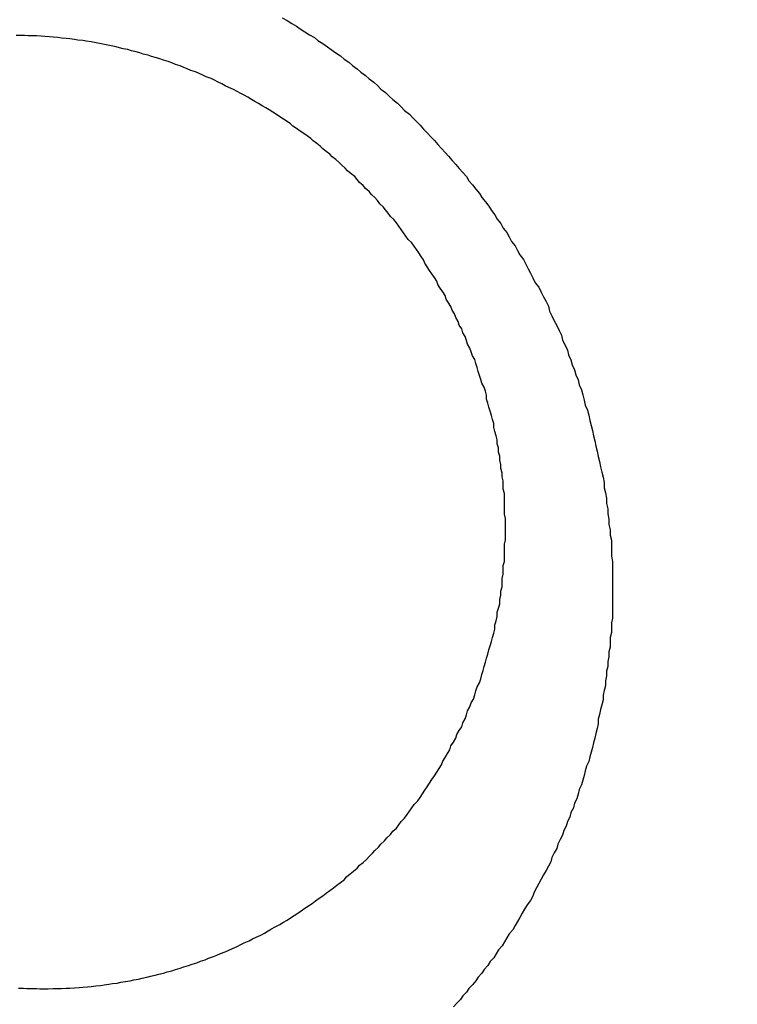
# Model space of a CAD drawing. Header units: millimetres. Extents: x -604189 to 881711, y -381903 to -7297.
# Tile 736 of 1056: x -572217.97 to -572211.93, y -161859.7 to -161851.42. Entities that reach past the tile are written whole.
import ezdxf

# ---------------------------------------------------------------- set-up
doc = ezdxf.new("R2010")
doc.units = ezdxf.units.MM
doc.header["$LTSCALE"] = 100
doc.linetypes.add('0.5_0.5', pattern=[1, 0.5, -0.5])
doc.linetypes.add('ACAD_ISO04W100', pattern=[30.5, 24, -3, 0.5, -3])
doc.layers.get('Defpoints').update_dxf_attribs({"color": 30})
doc.layers.add('OPIS', color=7, linetype='Continuous')
doc.layers.add('strop osie', color=80, linetype='ACAD_ISO04W100', lineweight=5)
doc.styles.get("Standard").update_dxf_attribs({"font": 'romans.shx', "width": 0.5})
doc.dimstyles.new('1 50', dxfattribs={"dimtxt": 150, "dimasz": 80, "dimexe": 1, "dimexo": 1, "dimgap": 20, "dimtad": 1, "dimdec": 0, "dimlfac": 0.1, "dimtxsty": 'Standard', "dimblk": 'ARCHTICK', "dimcen": 200, "dimclrd": 2, "dimadec": 1, "dimazin": 0, "dimtfac": 1, "dimtdec": 0, "dimtmove": 0, "dimatfit": 3, "dimldrblk": 'ARCHTICK', "dimfxl": 120, "dimfxlon": 1, "dimtfill": 1, "dimarcsym": 0})

# ---------------------------------------------------------------- blocks, each defined once
blk = doc.blocks.new('_ArchTick')
at = {"layer": 'strop osie', "color": 0, "const_width": 0.15}
blk.add_lwpolyline([(-0.5, -0.5), (0.5, 0.5)], dxfattribs=at)
blk = doc.blocks.new('*D3294')
at = {"layer": 'Defpoints', "color": 0, "linetype": 'ByBlock', "lineweight": 5, "transparency": 16777216}
for p in [(-595783.1257, -159420.3032), (-593748.9238, -159420.3032), (-552118.9353, -179940.3025)]:
    blk.add_point(p, dxfattribs=at)
at = {"layer": 'OPIS', "color": 0, "linetype": 'Continuous', "lineweight": -2, "transparency": 16777216}
for p, q in [((-595723.1257, -159420.3032), (-595784.1257, -159420.3032)), ((-595723.1257, -179940.3025), (-595784.1257, -179940.3025))]:
    blk.add_line(p, q, dxfattribs=at)
at = {"layer": 'OPIS', "color": 2, "lineweight": -2, "transparency": 16777216}
blk.add_line((-595783.1257, -179940.3025), (-595783.1257, -159420.3032), dxfattribs=at)
at = {"layer": 'OPIS', "color": 2, "linetype": 'ByBlock', "lineweight": -2, "transparency": 16777216, "xscale": 80, "yscale": 80, "zscale": 80}
for p, rotation in [((-595783.1257, -159420.3032), 90), ((-595783.1257, -179940.3025), 270)]:
    blk.add_blockref('_ArchTick', p, dxfattribs=dict(at, rotation=rotation))
at = {"layer": 'OPIS', "color": 0, "linetype": 'ByBlock', "lineweight": 13, "transparency": 16777216, "insert": (-595878.1257, -169680.3029), "char_height": 150, "attachment_point": 5, "rotation": 90, "bg_fill": 3, "box_fill_scale": 1.1, "bg_fill_color": 256, "bg_fill_true_color": 13158600, "bg_fill_transparency": 0}
blk.add_mtext('2052', dxfattribs=at)

msp = doc.modelspace()

# ---------------------------------------------------------------- hatches: boundary and pattern name
at = {"layer": 'OPIS', "linetype": 'ByBlock', "lineweight": 9}
h = msp.add_hatch(dxfattribs=at)
h.set_pattern_fill('ANSI37', color=0, scale=120, angle=45)
h.set_pattern_definition([(90, (-306927.96, 32475.8), (-381, 0), []), (180, (-306927.96, 32475.8), (-6e-14, -381), [])])
h.paths.add_polyline_path([(-564958.9143, -172987.7849), (-564958.9143, -172265.2915), (-565588.9143, -172265.2914), (-565588.9143, -172265.2915), (-565628.9143, -172265.2915), (-565628.9143, -172420.3002), (-565928.9143, -172420.3002), (-565928.9143, -172265.2933), (-565968.9143, -172265.2933), (-566598.9143, -172265.2933), (-566598.9143, -172987.7915, -0.414214), (-566255.9777, -173330.7281, -0.414052), (-566598.725, -173673.6646), (-564960.2013, -173673.6557, -0.413115), (-565301.8509, -173330.7215, -0.414214)])
h.paths.add_polyline_path([(-563317.8525, -172270.2851), (-563958.9143, -172270.2851), (-563958.9143, -172270.2852), (-563998.9143, -172270.2852), (-563998.9143, -172420.3002), (-564288.9143, -172420.3002), (-564288.9143, -172265.2915), (-564328.9143, -172265.2915), (-564958.9143, -172265.2915), (-564958.9143, -172987.7849, -0.414214), (-564615.9777, -173330.7215, -0.414052), (-564958.725, -173673.6581), (-563319.8686, -173673.6588, -0.412493), (-563660.7891, -173330.7281, -0.414214), (-563317.8525, -172987.7915)])
h.paths.add_polyline_path([(-562443.9214, -172420.3002), (-562658.9143, -172420.3002), (-562658.9143, -172270.2852), (-562698.9143, -172270.2852), (-563317.8525, -172270.2851), (-563317.8525, -172987.7915, -0.414214), (-562974.9159, -173330.7281, -0.414052), (-563317.6632, -173673.6646), (-562443.9208, -173685.5043)])
h.paths.add_polyline_path([(-562030.3967, -172946.8353, -0.330214), (-561835.8206, -172684.34, -0.155268), (-561986.9735, -172216.9478, -0.443866), (-562283.9735, -172485.5944), (-562283.9735, -172198.9478), (-562289.8235, -172198.9478), (-562289.8235, -172161.1478), (-562318.9235, -172161.1478), (-562318.9235, -172420.3002), (-562443.9214, -172420.3002), (-562443.9208, -173690.9055), (-562060.9282, -173690.6941), (-562060.9282, -173828.803), (-561442.163, -173828.803), (-561440.5975, -173828.0414), (-561440.5975, -173828.803), (-560917.6142, -173828.803), (-560910.3064, -172420.3002), (-561118.9235, -172420.3002), (-561118.9235, -172161.1478), (-561141.4235, -172161.1478), (-561141.4235, -172207.9478), (-561147.2735, -172207.9478), (-561147.2735, -173026.4977, -0.106281), (-561482.3728, -172966.0639, -0.965528)])
h.paths.add_polyline_path([(-569358.9142, -172147.2979), (-569368.9142, -172147.2979), (-569368.9142, -172152.2979), (-569358.9142, -172420.3002)], flags=16)
h.paths.add_polyline_path([(-569434.4142, -172167.5659), (-569436.6843, -172167.0368, -0.348623), (-569444.4142, -172157.2979, -0.414214), (-569434.4142, -172147.2979), (-569432.9142, -172147.2979), (-569432.9142, -172137.2979), (-569412.9142, -172137.2979), (-569412.9142, -172095.2979), (-569358.9142, -172095.2979), (-569358.9142, -172147.2979), (-569368.9142, -172152.2979)], flags=16)
h.paths.add_polyline_path([(-569444.4142, -172157.2979, -1), (-569424.4142, -172157.2979, -0.414214), (-569434.4142, -172167.2979), (-569434.4142, -172167.5659), (-569432.1441, -172167.0368, -0.482996)], flags=16)
h.paths.add_polyline_path([(-570317.7645, -172888.1592, -1), (-569769.0659, -172888.1592, -1)], flags=16)
h.paths.add_polyline_path([(-566598.9143, -172265.2933), (-567228.9143, -172265.2932), (-567228.9143, -172265.2933), (-567268.9143, -172265.2933), (-567268.9143, -172420.3002), (-567568.9143, -172420.3002), (-567568.9143, -172265.2915), (-567608.9143, -172265.2915), (-568238.9143, -172265.2915), (-568238.9143, -172987.7885, -0.414214), (-567895.9777, -173330.7251, -1), (-568581.8509, -173330.7251, -0.414214), (-568238.9143, -172987.7885), (-568238.9143, -172265.2915), (-568868.9143, -172265.2914), (-568868.9143, -172265.2915), (-568908.9143, -172265.2915), (-568908.9143, -172420.3002), (-569233.9141, -172420.3002), (-569233.9134, -173827.2149), (-569188.9292, -173827.1901), (-569188.9293, -173694.6285), (-566598.725, -173673.6646, -0.414375), (-566941.8509, -173330.7281, -0.414214), (-566598.9143, -172987.7915)])
h.paths.add_polyline_path([(-572120.7861, -158265.6153), (-571320.7905, -158262.9469), (-571633.0051, -158577.2512, -0.297068), (-571469.4557, -158828.2311, -0.419695), (-571748.9289, -159102.5325), (-571748.9289, -159611.059), (-571275.7133, -159611.059), (-571214.4289, -159611.059), (-571192.4289, -159611.059), (-571148.4289, -159611.059), (-571148.4289, -159601.059), (-571085.4289, -159601.059), (-570335.9416, -159605.1091), (-570335.9416, -159420.3032), (-569233.9208, -159420.3032), (-569233.9215, -158097.4441), (-574223.9215, -158097.4441), (-574223.9208, -159420.3032), (-573158.9289, -159420.3032), (-573158.9289, -159611.059), (-573086.9289, -159611.059), (-572477.4289, -159612.0718), (-572477.4289, -159611.059), (-572455.4289, -159611.059), (-572411.4289, -159611.059), (-572411.4289, -159601.059), (-572348.4289, -159601.059), (-571748.9289, -159603.4504), (-571748.9289, -159102.5325, -0.408754), (-572018.1543, -158828.2311, -0.334215), (-571819.7867, -158564.6134)])
h.paths.add_polyline_path([(-571515.0355, -159592.3663), (-571515.3386, -159252.6666), (-571963.1147, -159253.0661), (-571962.8116, -159592.7658)], flags=24)
h.paths.add_polyline_path([(-571705.0614, -158166.8814), (-571705.0614, -157654.1195), (-571945.0614, -157654.1195), (-571945.0614, -158166.8814)], flags=9)
h.paths.add_polyline_path([(-563090.358, -172828.2202), (-563090.6671, -172481.8492), (-563538.4432, -172482.2487), (-563538.1341, -172828.6197)], flags=9)
h.paths.add_polyline_path([(-561529.7772, -172649.9897), (-561530.0862, -172303.6187), (-561977.8623, -172304.0182), (-561977.5533, -172650.3892)], flags=25)
h.paths.add_polyline_path([(-561455.9618, -173757.5308), (-561455.9618, -174270.2927), (-561215.9618, -174270.2927), (-561215.9618, -173757.5308)], flags=9)
h.paths.add_polyline_path([(-569817.151, -172584.6424), (-569817.454, -172244.9427), (-570265.2301, -172245.3422), (-570264.927, -172585.0419)], flags=24)
h.paths.add_polyline_path([(-570193.4152, -172731.4925), (-570193.4152, -173044.8258), (-569893.4152, -173044.8258), (-569893.4152, -172731.4925)], flags=8)
h.paths.add_polyline_path([(-570746.5628, -173757.5308), (-570746.5628, -174270.2927), (-570506.5628, -174270.2927), (-570506.5628, -173757.5308)], flags=9)
h.paths.add_polyline_path([(-570778.7826, -172791.6893), (-570246.6398, -172791.6893), (-570246.6398, -172566.6893), (-570778.7826, -172566.6893)], flags=24)
h.paths.add_polyline_path([(-572214.9647, -173241.7514), (-569885.679, -173241.7514), (-569885.679, -172973.8943), (-572214.9647, -172973.8943)], flags=24)
edge = h.paths.add_edge_path()
edge.add_line((-569358.9142, -172220.2973), (-569358.9142, -171970.3002))
edge.add_line((-569358.9142, -171970.3002), (-572181.9015, -171970.3002))
edge.add_line((-572181.9015, -171970.3002), (-572181.9015, -172095.2979))
edge.add_line((-572181.9015, -172095.2979), (-572109.9015, -172095.2979))
edge.add_line((-572109.9015, -172095.2979), (-572048.617, -172095.2979))
edge.add_line((-572048.617, -172095.2979), (-571561.6859, -172095.2979))
edge.add_line((-571561.6859, -172095.2979), (-571500.4015, -172095.2979))
edge.add_line((-571500.4015, -172095.2979), (-571478.4015, -172095.2979))
edge.add_line((-571478.4015, -172095.2979), (-571456.4015, -172095.2979))
edge.add_line((-571456.4015, -172095.2979), (-571395.117, -172095.2979))
edge.add_line((-571395.117, -172095.2979), (-570908.1987, -172095.2979))
edge.add_line((-570908.1987, -172095.2979), (-570846.9142, -172095.2979))
edge.add_line((-570846.9142, -172095.2979), (-570774.9142, -172095.2979))
edge.add_line((-570774.9142, -172095.2979), (-570728.9142, -172095.2979))
edge.add_line((-570728.9142, -172095.2979), (-570728.9142, -172085.2979))
edge.add_line((-570728.9142, -172085.2979), (-570665.9142, -172085.2979))
edge.add_line((-570665.9142, -172085.2979), (-569465.9142, -172095.2979))
edge.add_line((-569465.9142, -172095.2979), (-570268.581, -172095.2979))
edge.add_line((-570268.581, -172095.2979), (-570268.581, -172119.7979))
edge.add_line((-570268.581, -172119.7979), (-570197.581, -172119.7979))
edge.add_line((-570197.581, -172119.7979), (-569593.1987, -172119.7979))
edge.add_line((-569593.1987, -172119.7979), (-569516.9142, -172119.7979))
edge.add_line((-569516.9142, -172119.7979), (-569516.9142, -172139.7979))
edge.add_line((-569516.9142, -172139.7979), (-569593.1987, -172139.7979))
edge.add_line((-569593.1987, -172139.7979), (-570228.9142, -172139.7979))
edge.add_line((-570228.9142, -172139.7979), (-570268.581, -172139.7979))
edge.add_line((-570268.581, -172139.7979), (-570268.581, -172147.2979))
edge.add_line((-570268.581, -172147.2979), (-570288.581, -172147.2979))
edge.add_line((-570288.581, -172147.2979), (-570367.581, -172147.2979))
edge.add_arc((-570667.4142, -172157.2979), 300, -95.73917, 1.910213, ccw=False)
edge.add_line((-570697.4142, -172455.7941), (-570697.4142, -172167.5659))
edge.add_line((-570697.4142, -172167.5659), (-570772.9142, -172149.9669))
edge.add_line((-570772.9142, -172149.9669), (-570772.9142, -172147.2979))
edge.add_line((-570772.9142, -172147.2979), (-570846.9142, -172147.2979))
edge.add_line((-570846.9142, -172147.2979), (-570908.1987, -172147.2979))
edge.add_line((-570908.1987, -172147.2979), (-571395.117, -172147.2979))
edge.add_line((-571395.117, -172147.2979), (-571456.4015, -172147.2979))
edge.add_line((-571456.4015, -172147.2979), (-571478.4015, -172147.2979))
edge.add_line((-571478.4015, -172147.2979), (-571500.4015, -172147.2979))
edge.add_line((-571500.4015, -172147.2979), (-571561.6859, -172147.2979))
edge.add_line((-571561.6859, -172147.2979), (-572048.617, -172147.2979))
edge.add_line((-572048.617, -172147.2979), (-572109.9015, -172147.2979))
edge.add_line((-572109.9015, -172147.2979), (-572181.9015, -172147.2979))
edge.add_line((-572181.9015, -172147.2979), (-572181.9015, -172420.3002))
edge.add_line((-572181.9015, -172420.3002), (-572288.93, -172420.3002))
edge.add_line((-572288.93, -172420.3002), (-572288.9292, -173828.9012))
edge.add_line((-572288.9292, -173828.9012), (-569233.9134, -173827.2149))
edge.add_line((-569233.9134, -173827.2149), (-569233.9142, -172220.2972))
edge.add_line((-569233.9142, -172220.2972), (-569358.9142, -172220.2973))
at = {"layer": 'OPIS', "linetype": 'ByBlock', "lineweight": 15}
h = msp.add_hatch(dxfattribs=at)
h.set_pattern_fill('ANSI37', color=0, scale=80, angle=45)
h.set_pattern_definition([(90, (-306927.96, 32475.8), (-254, 0), []), (180, (-306927.96, 32475.8), (-3e-14, -254), [])])
h.paths.add_polyline_path([(-559745.6161, -168470.3032), (-559845.6161, -168470.3032), (-559845.6161, -168410.3032), (-559745.6161, -168410.3032), (-559745.6161, -168350.3032), (-560845.6161, -168350.3032), (-560845.6161, -168410.3032), (-560745.6161, -168410.3032), (-560745.6161, -168470.3032, 0.267949), (-560295.6161, -169249.7261), (-560295.6161, -169481.1844, -0.414214), (-559952.6795, -169824.121, -1), (-560638.5527, -169824.121, -0.414214), (-560295.6161, -169481.1844), (-560295.6161, -169249.7261, -0.267949), (-560745.6161, -168470.3032), (-560845.6161, -168470.3032), (-560845.6161, -168350.3032), (-561118.9235, -168350.3032), (-561118.9235, -172095.2912), (-559553.9216, -172095.2896), (-559553.9235, -168350.3032), (-559745.6161, -168350.3032)])
h.paths.add_polyline_path([(-560989.2376, -171970.2882), (-560989.2376, -171369.4302), (-560514.2381, -171369.4302, -0.414232), (-560506.2376, -171377.4302), (-560506.2376, -171961.4357, -0.403374), (-560513.9405, -171969.4302), (-560989.2376, -171969.4302), (-560998.9235, -171970.2883)], flags=16)
h.paths.add_polyline_path([(-560569.2376, -171447.4302), (-560569.2376, -171891.4302, -0.414209), (-560619.2368, -171941.4302), (-560824.2357, -171941.4318, -0.414225), (-560874.2376, -171891.4318), (-560874.2376, -171447.4318, -0.414209), (-560824.2384, -171397.4318), (-560619.238, -171397.4302, -0.414216)], flags=0)
h.paths.add_polyline_path([(-560754.7376, -171692.2717), (-560768.2641, -171689.5342), (-560778.5199, -171674.0914), (-560777.5796, -171669.433), (-560791.3376, -171669.433), (-560788.5131, -171683.4206), (-560780.6181, -171695.3108), (-560768.7278, -171703.2059), (-560754.7376, -171706.0309)], flags=0)
h.paths.add_polyline_path([(-560926.5376, -171669.4319), (-560944.0375, -171669.4319), (-560944.0376, -171669.4319), (-560938.9119, -171681.8063), (-560926.5376, -171686.9319)], flags=0)
h.paths.add_polyline_path([(-559553.9256, -164304.9199), (-559553.9257, -164080.3032), (-560998.9235, -164080.3032), (-560998.9235, -164130.3032), (-561051.7578, -164130.3032), (-561051.7578, -164230.3032), (-561112.4092, -164230.3032), (-561118.2586, -165128.2363), (-561111.7578, -165130.3032), (-561051.7578, -165130.3032), (-561051.7578, -165230.3032), (-560998.9235, -165230.3032), (-560998.9235, -165930.3032), (-560968.9235, -165930.3032), (-559691.7578, -165930.3032), (-559691.7578, -166884.9244, -0.259771), (-560368.4683, -166480.3032), (-560576.7808, -166480.3032, -0.694758), (-561118.9235, -166682.1405), (-561118.9235, -167150.3032), (-559553.9241, -167150.3032), (-559553.9249, -165742.5853, -0.501722), (-560517.8869, -165023.7527, -0.501722)])
h.paths.add_polyline_path([(-561051.7578, -166930.3032), (-561051.7578, -167030.3032), (-561111.7578, -167030.3032), (-561111.7578, -166930.3032)], flags=16)
h.paths.add_polyline_path([(-559553.9256, -164304.9199, 0.501722), (-560517.8869, -165023.7527, 0.501722), (-559553.9249, -165742.5853)], flags=17)
h.paths.add_polyline_path([(-559017.8869, -165023.7527, 0.331805), (-559553.9256, -164304.9199), (-559553.9249, -165742.5853, 0.331804)], flags=17)
h.paths.add_polyline_path([(-558393.9201, -165930.3032), (-559553.9248, -165930.3032), (-559553.9242, -167030.3032), (-558393.9201, -167030.3032)])
edge = h.paths.add_edge_path(flags=16)
edge.add_ellipse((-558869.2567, -166529.0581), major_axis=(0, 174.9447), ratio=0.83560798, start_angle=0, end_angle=180, ccw=False)
edge.add_line((-558869.0233, -166354.0889), (-558868.8365, -166354.1133))
edge.add_line((-558868.8365, -166354.1133), (-558551.7582, -166354.1133))
edge.add_ellipse((-558534.0421, -166361.1263), major_axis=(0, 22.0682), ratio=0.9052568, start_angle=0, end_angle=83.73181, ccw=False)
edge.add_line((-558534.0421, -166339.0581), (-558415.4419, -166339.0581))
edge.add_line((-558415.4419, -166339.0581), (-558415.4419, -166719.058))
edge.add_line((-558415.4419, -166719.058), (-558534.0421, -166719.058))
edge.add_ellipse((-558534.0421, -166696.9898), major_axis=(0, 22.0682), ratio=0.9052568, start_angle=108.52912, end_angle=180, ccw=False)
edge.add_line((-558552.9839, -166704.0028), (-558869.2567, -166704.0028))
edge = h.paths.add_edge_path(flags=16)
edge.add_ellipse((-558655.1487, -165473.0705), major_axis=(119.5767, 0), ratio=0.97546159, start_angle=134.53493, end_angle=225.46507, ccw=False)
edge.add_ellipse((-558571.3619, -165553.0941), major_axis=(-236.8278, 0), ratio=0.97546159, start_angle=293.077059, end_angle=315.064585, ccw=False)
edge.add_ellipse((-558581.1214, -165519.0637), major_axis=(-200.9624, 0), ratio=0.97546159, start_angle=268.869132, end_angle=294.416017, ccw=False)
edge.add_line((-558577.1552, -165323.0707), (-558434.7252, -165323.0707))
edge.add_line((-558434.7252, -165323.0707), (-558434.7252, -165623.0703))
edge.add_line((-558434.7252, -165623.0703), (-558577.1552, -165623.0703))
edge.add_ellipse((-558581.1214, -165427.0774), major_axis=(200.9624, 0), ratio=0.97546159, start_angle=245.583983, end_angle=271.130868, ccw=False)
edge.add_ellipse((-558571.3619, -165393.0469), major_axis=(-236.8278, 0), ratio=0.97546159, start_angle=404.935415, end_angle=426.922941, ccw=False)
h.paths.add_polyline_path([(-559691.7578, -166075.3032), (-560476.9877, -166075.3032, 0.131652), (-560368.4683, -166480.3032), (-559691.7578, -166480.3032)], flags=17)
h.paths.add_polyline_path([(-560476.9877, -166075.3032), (-559691.7578, -166075.3032), (-559691.7578, -165930.3032), (-560991.7578, -165930.3032), (-561051.7578, -165930.3032), (-561051.7578, -166030.3032), (-561118.9235, -166030.3032), (-561118.9235, -166278.4659, -0.694758), (-560576.7808, -166480.3032), (-560368.4683, -166480.3032, -0.131652)], flags=17)
h.paths.add_polyline_path([(-571773.9197, -161590.5433), (-574108.1879, -161590.5433), (-574098.9171, -166615.2859), (-571773.9197, -166615.2837)])
h.paths.add_polyline_path([(-559933.2163, -164919.2007), (-558639.2026, -164919.2007), (-558639.2026, -164793.3399), (-559933.2163, -164793.3399)], flags=25)
h.paths.add_polyline_path([(-560038.7197, -166687.5881), (-559732.9898, -166687.5881), (-559732.9898, -166284.5895), (-560038.7197, -166284.5895)], flags=25)
h.paths.add_polyline_path([(-559928.8713, -165007.0998), (-559413.7498, -165007.0998), (-559413.7498, -164907.7601), (-559928.8713, -164907.7601)], flags=9)
h.paths.add_polyline_path([(-559933.2163, -164919.2007), (-558639.2026, -164919.2007), (-558639.2026, -164793.3399), (-559933.2163, -164793.3399)], flags=25)
h.paths.add_polyline_path([(-560330.8592, -165014.5781), (-559994.1825, -165014.5781), (-559994.1825, -164899.1947), (-560330.8592, -164899.1947)], flags=24)
h.paths.add_polyline_path([(-560290.2043, -164902.8369), (-560108.3543, -164902.8369), (-560108.3543, -164804.8069), (-560290.2043, -164804.8069)], flags=24)
h.paths.add_polyline_path([(-560498.8656, -166997.3416), (-559983.7441, -166997.3416), (-559983.7441, -166898.0019), (-560498.8656, -166898.0019)], flags=24)
h.paths.add_polyline_path([(-560498.7904, -166887.3416), (-559655.7235, -166887.3416), (-559655.7235, -166788.0019), (-560498.7904, -166788.0019)], flags=24)
h.paths.add_polyline_path([(-560900.8535, -167004.8199), (-560564.1768, -167004.8199), (-560564.1768, -166889.4365), (-560900.8535, -166889.4365)], flags=24)
h.paths.add_polyline_path([(-560860.1986, -166893.0787), (-560678.3486, -166893.0787), (-560678.3486, -166795.0487), (-560860.1986, -166795.0487)], flags=24)
h.paths.add_polyline_path([(-560525.1681, -170610.564), (-560010.0466, -170610.564), (-560010.0466, -170511.2243), (-560525.1681, -170511.2243)], flags=24)
h.paths.add_polyline_path([(-560529.5131, -170522.665), (-559444.307, -170522.665), (-559444.307, -170396.8042), (-560529.5131, -170396.8042)], flags=9)
h.paths.add_polyline_path([(-560927.156, -170618.0423), (-560590.4793, -170618.0423), (-560590.4793, -170502.659), (-560927.156, -170502.659)], flags=24)
h.paths.add_polyline_path([(-560886.5011, -170506.3012), (-560704.6511, -170506.3012), (-560704.6511, -170408.2712), (-560886.5011, -170408.2712)], flags=24)
h.paths.add_polyline_path([(-560065.2995, -168940.3582), (-560065.2995, -168600.6584), (-560513.0758, -168600.6584), (-560513.0758, -168940.3582)], flags=24)
h.paths.add_polyline_path([(-559111.5256, -164087.3863), (-558760.9896, -164087.3863), (-558760.8154, -164093.1916), (-558760.6443, -164098.997), (-558760.4763, -164104.8025), (-558760.3114, -164110.6081), (-558760.1497, -164116.4138), (-558759.991, -164122.2195), (-558759.8355, -164128.0254), (-558759.683, -164133.8313), (-558759.5337, -164139.6373), (-558759.3874, -164145.4434), (-558759.2442, -164151.2496), (-558759.1041, -164157.0558), (-558758.9671, -164162.8622), (-558758.8332, -164168.6685), (-558758.7024, -164174.475), (-558758.5746, -164180.2815), (-558758.4499, -164186.0881), (-558758.3283, -164191.8948), (-558758.2098, -164197.7015), (-558758.0943, -164203.5083), (-558757.9818, -164209.3151), (-558757.8725, -164215.122), (-558757.7661, -164220.929), (-558757.6628, -164226.736), (-558757.5626, -164232.5431), (-558757.4654, -164238.3502), (-558757.3712, -164244.1574), (-558757.2801, -164249.9646), (-558757.1919, -164255.7719), (-558757.1068, -164261.5792), (-558757.0248, -164267.3865), (-558756.9458, -164273.1939), (-558756.8699, -164279.0014), (-558756.7972, -164284.8089), (-558756.7276, -164290.6164), (-558756.6612, -164296.4239), (-558756.5981, -164302.2315), (-558756.5382, -164308.0392), (-558756.4815, -164313.8468), (-558756.4282, -164319.6545), (-558756.3782, -164325.4622), (-558756.3315, -164331.2699), (-558756.2883, -164337.0777), (-558756.2484, -164342.8855), (-558756.2118, -164348.6933), (-558756.1781, -164354.5011), (-558756.1471, -164360.309), (-558756.1182, -164366.1168), (-558756.0913, -164371.9247), (-558756.066, -164377.7326), (-558756.0419, -164383.5405), (-558756.0201, -164389.3484), (-558756.0043, -164395.1563), (-558755.9986, -164400.9642), (-558756.0069, -164406.7722), (-558756.0313, -164412.5801), (-558756.0727, -164418.3878), (-558756.1321, -164424.1955), (-558756.2103, -164430.0028), (-558756.3078, -164435.8099), (-558756.4249, -164441.6166), (-558756.5621, -164447.4229), (-558756.7197, -164453.2287), (-558756.8982, -164459.0339), (-558757.098, -164464.8385), (-558757.3197, -164470.6423), (-558757.5651, -164476.4453), (-558757.8369, -164482.2469), (-558758.1378, -164488.0471), (-558758.4702, -164493.8454), (-558758.8369, -164499.6416), (-558759.2405, -164505.4354), (-558759.6838, -164511.2264), (-558760.1745, -164517.0136), (-558760.7255, -164522.7951), (-558761.3496, -164528.5691), (-558762.0603, -164534.3333), (-558762.8742, -164540.0838), (-558763.8091, -164545.8157), (-558764.8827, -164551.5243), (-558766.1165, -164557.2013), (-558767.5383, -164562.8323), (-558769.1771, -164568.402), (-558771.0625, -164573.8941), (-558773.2333, -164579.28), (-558775.7351, -164584.5205), (-558778.6098, -164589.5655), (-558781.8966, -164594.3536), (-558785.6282, -164598.7982), (-558789.8079, -164602.8267), (-558794.3738, -164606.4129), (-558799.2553, -164609.5564), (-558804.3822, -164612.2836), (-558809.6945, -164614.6285), (-558815.1428, -164616.63), (-558820.6944, -164618.3259), (-558826.3252, -164619.7535), (-558832.0112, -164620.9496), (-558837.7322, -164621.9498), (-558843.479, -164622.7861), (-558849.2444, -164623.4899), (-558855.0211, -164624.092), (-558860.8052, -164624.6116), (-558866.5954, -164625.0558), (-558872.3908, -164625.4311), (-558878.1904, -164625.7436), (-558883.9932, -164625.9992), (-558889.7982, -164626.2039), (-558895.6045, -164626.3635), (-558901.4113, -164626.4837), (-558907.2185, -164626.5703), (-558913.026, -164626.6286), (-558918.8337, -164626.6643), (-558924.6416, -164626.6829), (-558930.4496, -164626.69), (-558936.2576, -164626.6911), (-558941.5211, -164626.6903), (-558946.7847, -164626.6852), (-558952.0483, -164626.6715), (-558957.3117, -164626.645), (-558962.575, -164626.6016), (-558967.8379, -164626.537), (-558973.1003, -164626.447), (-558978.3622, -164626.3275), (-558983.6233, -164626.1742), (-558988.8833, -164625.9829), (-558994.1416, -164625.7497), (-558999.3976, -164625.4704), (-559004.6507, -164625.1407), (-559009.9001, -164624.756), (-559015.1446, -164624.3114), (-559020.3833, -164623.802), (-559025.6144, -164623.2197), (-559030.834, -164622.543), (-559036.0369, -164621.7475), (-559041.2162, -164620.8117), (-559046.3638, -164619.7132), (-559051.4663, -164618.4241), (-559056.5084, -164616.9152), (-559061.4697, -164615.1596), (-559066.3259, -164613.1306), (-559071.0433, -164610.7989), (-559075.5827, -164608.1366), (-559079.8942, -164605.1211), (-559083.9247, -164601.7377), (-559087.6216, -164597.9954), (-559090.9448, -164593.9181), (-559093.9051, -164589.5659), (-559096.5268, -164585.003), (-559098.8391, -164580.2753), (-559100.8727, -164575.4217), (-559102.6616, -164570.4717), (-559104.2381, -164565.4504), (-559105.625, -164560.3732), (-559106.8432, -164555.253), (-559107.9147, -164550.0999), (-559108.8603, -164544.9227), (-559109.6947, -164539.7262), (-559110.4308, -164534.5143), (-559111.0819, -164529.2909), (-559111.6605, -164524.0593), (-559112.1765, -164518.8213), (-559112.6393, -164513.5782), (-559113.0584, -164508.3314), (-559113.442, -164503.0819), (-559113.7937, -164497.8303), (-559114.1161, -164492.5768), (-559114.4116, -164487.3217), (-559114.6825, -164482.0653), (-559114.9304, -164476.8077), (-559115.1568, -164471.5491), (-559115.3631, -164466.2897), (-559115.5507, -164461.0296), (-559115.7201, -164455.7689), (-559115.8719, -164450.5077), (-559116.0067, -164445.2459), (-559116.1249, -164439.9838), (-559116.2269, -164434.7214), (-559116.3128, -164429.4586), (-559116.383, -164424.1957), (-559116.4377, -164418.9325), (-559116.4775, -164413.6692), (-559116.5031, -164408.4059), (-559116.5152, -164403.1424), (-559116.515, -164397.879), (-559116.5049, -164392.6156), (-559116.488, -164387.3522), (-559116.4673, -164382.0887), (-559116.4453, -164376.8253), (-559116.4222, -164371.5619), (-559116.3978, -164366.2985), (-559116.3718, -164361.0352), (-559116.344, -164355.7718), (-559116.3141, -164350.5084), (-559116.2819, -164345.2451), (-559116.2472, -164339.9818), (-559116.2097, -164334.7185), (-559116.1693, -164329.4552), (-559116.1262, -164324.1919), (-559116.0804, -164318.9287), (-559116.0318, -164313.6655), (-559115.9805, -164308.4023), (-559115.9265, -164303.1391), (-559115.8698, -164297.876), (-559115.8105, -164292.6129), (-559115.7486, -164287.3498), (-559115.6841, -164282.0868), (-559115.617, -164276.8237), (-559115.5473, -164271.5608), (-559115.4751, -164266.2978), (-559115.4004, -164261.0349), (-559115.3232, -164255.772), (-559115.2436, -164250.5092), (-559115.1614, -164245.2464), (-559115.0768, -164239.9836), (-559114.9897, -164234.7209), (-559114.9001, -164229.4582), (-559114.808, -164224.1955), (-559114.7134, -164218.9329), (-559114.6163, -164213.6704), (-559114.5167, -164208.4079), (-559114.4146, -164203.1454), (-559114.3099, -164197.883), (-559114.2028, -164192.6207), (-559114.0931, -164187.3584), (-559113.9808, -164182.0961), (-559113.8661, -164176.834), (-559113.7488, -164171.5718), (-559113.6289, -164166.3097), (-559113.5065, -164161.0477), (-559113.3815, -164155.7858), (-559113.254, -164150.5239), (-559113.124, -164145.262), (-559112.9914, -164140.0003), (-559112.8563, -164134.7385), (-559112.7186, -164129.4769), (-559112.5783, -164124.2153), (-559112.4356, -164118.9538), (-559112.2903, -164113.6924), (-559112.1424, -164108.431), (-559111.992, -164103.1697), (-559111.8391, -164097.9085), (-559111.6836, -164092.6474)])
edge = h.paths.add_edge_path()
edge.add_line((-558393.9201, -164080.3032), (-559553.9257, -164080.3032))
edge.add_line((-559553.9257, -164080.3032), (-559553.9256, -164304.9199))
edge.add_arc((-559767.8869, -165023.7527), 750, 0, 73.4243141, ccw=False)
edge.add_arc((-559767.8869, -165023.7527), 750, -73.424255, 0, ccw=False)
edge.add_line((-559553.9249, -165742.5853), (-559553.9248, -165830.3032))
edge.add_line((-559553.9248, -165830.3032), (-558393.9201, -165830.3032))
edge.add_line((-558393.9201, -165830.3032), (-558393.9201, -164080.3032))

# ---------------------------------------------------------------- next in the draw order: dimensions: what is measured, and where the dimension line sits
at = {"layer": 'OPIS', "color": 0, "linetype": 'ByBlock', "lineweight": 13}
dim = msp.add_linear_dim(base=(-595783.1257, -159420.3032), p1=(-552118.9353, -179940.3025), p2=(-593748.9238, -159420.3032), angle=90, dimstyle='1 50', override={"dimtmove": 1, "dimfxl": 60, "dimarcsym": 1}, dxfattribs=at)
dim.commit()
dim.dimension.update_dxf_attribs({"geometry": '*D3294', "text_midpoint": (-595878.1257, -169680.3029)})

# ---------------------------------------------------------------- next in the draw order: hatches: boundary and pattern name
at = {"layer": 'OPIS', "linetype": '0.5_0.5', "lineweight": 13}
h = msp.add_hatch(dxfattribs=at)
h.set_pattern_fill('ANSI37', color=0, scale=130)
h.set_pattern_definition([(45, (-597218.54, 256668.8), (-291.85832, 291.85832), []), (135, (-597218.54, 256668.8), (-291.85832, -291.85832), [])])
edge = h.paths.add_edge_path(flags=16)
edge.add_line((-570958.9159, -168985.2814), (-571058.9159, -168985.2814))
edge.add_line((-571058.9159, -168985.2814), (-572598.9159, -168985.2814))
edge.add_line((-572598.9159, -168985.2814), (-572598.9151, -170470.3002))
edge.add_line((-572598.9151, -170470.3002), (-570825.7626, -170470.3002))
edge.add_arc((-570508.9159, -170339.0992), 342.9366, 180, 202.49364, ccw=False)
edge.add_arc((-570508.9159, -170339.0992), 342.9366, 90, 180, ccw=False)
edge.add_line((-570508.9159, -169996.1626), (-570508.9159, -169764.7043))
edge.add_arc((-570058.9159, -168985.2814), 900, 180.0000001, 240, ccw=False)
edge = h.paths.add_edge_path(flags=17)
edge.add_line((-569358.9153, -170085.2814), (-569358.9159, -168985.2814))
edge.add_line((-569358.9159, -168985.2814), (-569358.9169, -168985.2814))
edge.add_line((-569358.9169, -168985.2814), (-569958.9159, -168985.2814))
edge.add_line((-569958.9159, -168985.2814), (-570058.9159, -168985.2814))
edge.add_line((-570058.9159, -168985.2814), (-570058.9159, -168925.2814))
edge.add_line((-570058.9159, -168925.2814), (-569958.9159, -168925.2814))
edge.add_line((-569958.9159, -168925.2814), (-569958.9159, -168865.2814))
edge.add_line((-569958.9159, -168865.2814), (-569358.9159, -168865.2814))
edge.add_line((-569358.9159, -168865.2814), (-569358.9169, -166865.2814))
edge.add_line((-569358.9169, -166865.2814), (-574098.917, -166865.2859))
edge.add_line((-574098.917, -166865.2859), (-574098.9143, -171970.3002))
edge.add_line((-574098.9143, -171970.3002), (-572608.9134, -171970.3002))
edge.add_line((-572608.9134, -171970.3002), (-571504.9134, -170590.3002))
edge.add_line((-571504.9134, -170590.3002), (-572718.915, -170590.3002))
edge.add_line((-572718.915, -170590.3002), (-572718.9159, -168865.2814))
edge.add_line((-572718.9159, -168865.2814), (-571058.9159, -168865.2814))
edge.add_line((-571058.9159, -168865.2814), (-571058.9159, -168925.2814))
edge.add_line((-571058.9159, -168925.2814), (-570958.9159, -168925.2814))
edge.add_line((-570958.9159, -168925.2814), (-570958.9159, -168985.2814))
edge.add_arc((-570058.9159, -168985.2814), 900, 180, 240)
edge.add_line((-570508.9159, -169764.7043), (-570508.9159, -169996.1626))
edge.add_arc((-570508.9159, -170339.0992), 342.9366, 0, 90, ccw=False)
edge.add_arc((-570508.9159, -170339.0992), 342.9366, 208.979889, 360, ccw=False)
edge.add_line((-570808.9134, -170505.2529), (-570808.9134, -171171.0862))
edge.add_arc((-570808.9134, -171220.3002), 49.214, 0, 90, ccw=False)
edge.add_arc((-570808.9134, -171220.3002), 49.214, 270, 360, ccw=False)
edge.add_line((-570808.9134, -171269.5142), (-570808.9134, -171970.3002))
edge.add_line((-570808.9134, -171970.3002), (-569358.9143, -171970.3002))
edge.add_line((-569358.9143, -171970.3002), (-569358.9153, -170085.2814))
h.paths.add_polyline_path([(-561118.9235, -159870.3032), (-590334.6553, -159870.3032), (-590334.6553, -161470.3032), (-562318.9235, -161470.3032), (-562318.9235, -172095.2924), (-561118.9235, -172095.2912), (-561118.9235, -168350.3032), (-552073.9191, -168350.3032), (-552073.9198, -167150.3032), (-561118.9235, -167150.3032)])
h.paths.add_polyline_path([(-572856.9268, -169813.6802), (-569451.0696, -169813.6802), (-569451.0696, -169408.6802), (-572856.9268, -169408.6802)], flags=16)

# ---------------------------------------------------------------- next in the draw order: linework, layer by layer
at = {"color": 0}
for points in [[(-572215.756, -161851.4002, 0), (-572215.716, -161851.4232, 0), (-572215.676, -161851.4462, 0), (-572215.636, -161851.4692, 0), (-572215.606, -161851.4932, 0), (-572215.566, -161851.5172, 0), (-572215.526, -161851.5412, 0), (-572215.486, -161851.5662, 0), (-572215.456, -161851.5912, 0), (-572215.416, -161851.6162, 0), (-572215.376, -161851.6422, 0), (-572215.346, -161851.6672, 0), (-572215.306, -161851.6942, 0), (-572215.266, -161851.7202, 0), (-572215.236, -161851.7462, 0), (-572215.196, -161851.7732, 0), (-572215.166, -161851.8012, 0), (-572215.126, -161851.8282, 0), (-572215.096, -161851.8562, 0), (-572215.056, -161851.8842, 0), (-572215.026, -161851.9122, 0), (-572214.986, -161851.9412, 0), (-572214.956, -161851.9702, 0), (-572214.926, -161851.9992, 0), (-572214.886, -161852.0282, 0), (-572214.856, -161852.0582, 0), (-572214.826, -161852.0872, 0), (-572214.786, -161852.1182, 0), (-572214.756, -161852.1482, 0), (-572214.726, -161852.1792, 0), (-572214.686, -161852.2092, 0), (-572214.656, -161852.2412, 0), (-572214.626, -161852.2722, 0), (-572214.596, -161852.3042, 0), (-572214.566, -161852.3362, 0), (-572214.536, -161852.3682, 0), (-572214.506, -161852.4002, 0), (-572214.476, -161852.4332, 0), (-572214.446, -161852.4652, 0), (-572214.416, -161852.4982, 0), (-572214.386, -161852.5322, 0), (-572214.356, -161852.5652, 0), (-572214.326, -161852.5992, 0), (-572214.296, -161852.6332, 0), (-572214.266, -161852.6672, 0), (-572214.236, -161852.7022, 0), (-572214.206, -161852.7362, 0), (-572214.186, -161852.7712, 0), (-572214.156, -161852.8062, 0), (-572214.126, -161852.8422, 0), (-572214.096, -161852.8772, 0), (-572214.076, -161852.9132, 0), (-572214.046, -161852.9492, 0), (-572214.016, -161852.9852, 0), (-572213.996, -161853.0212, 0), (-572213.966, -161853.0582, 0), (-572213.946, -161853.0952, 0), (-572213.916, -161853.1312, 0), (-572213.896, -161853.1692, 0), (-572213.866, -161853.2062, 0), (-572213.846, -161853.2432, 0), (-572213.826, -161853.2812, 0), (-572213.796, -161853.3192, 0), (-572213.776, -161853.3572, 0), (-572213.756, -161853.3952, 0), (-572213.726, -161853.4342, 0), (-572213.706, -161853.4722, 0), (-572213.686, -161853.5112, 0), (-572213.666, -161853.5502, 0), (-572213.646, -161853.5892, 0), (-572213.626, -161853.6292, 0), (-572213.596, -161853.6682, 0), (-572213.576, -161853.7082, 0), (-572213.556, -161853.7482, 0), (-572213.536, -161853.7882, 0), (-572213.516, -161853.8282, 0), (-572213.506, -161853.8682, 0), (-572213.486, -161853.9082, 0), (-572213.466, -161853.9492, 0), (-572213.446, -161853.9902, 0), (-572213.426, -161854.0312, 0), (-572213.406, -161854.0722, 0), (-572213.396, -161854.1132, 0), (-572213.376, -161854.1542, 0), (-572213.356, -161854.1962, 0), (-572213.346, -161854.2372, 0), (-572213.326, -161854.2792, 0), (-572213.316, -161854.3212, 0), (-572213.296, -161854.3622, 0), (-572213.286, -161854.4052, 0), (-572213.266, -161854.4472, 0), (-572213.256, -161854.4892, 0), (-572213.236, -161854.5312, 0), (-572213.226, -161854.5742, 0), (-572213.216, -161854.6172, 0), (-572213.206, -161854.6592, 0), (-572213.186, -161854.7022, 0), (-572213.176, -161854.7452, 0), (-572213.166, -161854.7882, 0), (-572213.156, -161854.8312, 0), (-572213.146, -161854.8742, 0), (-572213.136, -161854.9182, 0), (-572213.126, -161854.9612, 0), (-572213.116, -161855.0042, 0), (-572213.106, -161855.0482, 0), (-572213.096, -161855.0922, 0), (-572213.086, -161855.1352, 0), (-572213.076, -161855.1792, 0), (-572213.066, -161855.2232, 0), (-572213.056, -161855.2672, 0), (-572213.046, -161855.3112, 0), (-572213.046, -161855.3552, 0), (-572213.036, -161855.3992, 0), (-572213.026, -161855.4432, 0), (-572213.026, -161855.4872, 0), (-572213.016, -161855.5322, 0), (-572213.016, -161855.5762, 0), (-572213.006, -161855.6202, 0), (-572213.006, -161855.6652, 0), (-572212.996, -161855.7092, 0), (-572212.996, -161855.7542, 0), (-572212.986, -161855.7982, 0), (-572212.986, -161855.8432, 0), (-572212.986, -161855.8872, 0), (-572212.986, -161855.9322, 0), (-572212.976, -161855.9772, 0), (-572212.976, -161856.0212, 0), (-572212.976, -161856.0662, 0), (-572212.976, -161856.1112, 0), (-572212.976, -161856.1552, 0), (-572212.976, -161856.2002, 0), (-572212.976, -161856.2452, 0), (-572212.976, -161856.2902, 0)], [(-572213.886, -161855.5432, 0), (-572213.886, -161855.5082, 0), (-572213.886, -161855.4732, 0), (-572213.886, -161855.4382, 0), (-572213.886, -161855.4032, 0), (-572213.896, -161855.3682, 0), (-572213.896, -161855.3332, 0), (-572213.896, -161855.2982, 0), (-572213.906, -161855.2632, 0), (-572213.906, -161855.2292, 0), (-572213.916, -161855.1942, 0), (-572213.916, -161855.1592, 0), (-572213.926, -161855.1242, 0), (-572213.926, -161855.0902, 0), (-572213.936, -161855.0552, 0), (-572213.936, -161855.0202, 0), (-572213.946, -161854.9862, 0), (-572213.946, -161854.9512, 0), (-572213.956, -161854.9172, 0), (-572213.966, -161854.8832, 0), (-572213.976, -161854.8482, 0), (-572213.976, -161854.8142, 0), (-572213.986, -161854.7802, 0), (-572213.996, -161854.7462, 0), (-572214.006, -161854.7122, 0), (-572214.016, -161854.6782, 0), (-572214.026, -161854.6442, 0), (-572214.036, -161854.6102, 0), (-572214.036, -161854.5772, 0), (-572214.046, -161854.5432, 0), (-572214.056, -161854.5092, 0), (-572214.076, -161854.4762, 0), (-572214.086, -161854.4432, 0), (-572214.096, -161854.4092, 0), (-572214.106, -161854.3762, 0), (-572214.116, -161854.3432, 0), (-572214.126, -161854.3102, 0), (-572214.136, -161854.2772, 0), (-572214.156, -161854.2442, 0), (-572214.166, -161854.2122, 0), (-572214.176, -161854.1792, 0), (-572214.196, -161854.1472, 0), (-572214.206, -161854.1152, 0), (-572214.216, -161854.0822, 0), (-572214.236, -161854.0502, 0), (-572214.246, -161854.0182, 0), (-572214.266, -161853.9862, 0), (-572214.276, -161853.9552, 0), (-572214.296, -161853.9232, 0), (-572214.306, -161853.8922, 0), (-572214.326, -161853.8602, 0), (-572214.336, -161853.8292, 0), (-572214.356, -161853.7982, 0), (-572214.376, -161853.7672, 0), (-572214.386, -161853.7362, 0), (-572214.406, -161853.7062, 0), (-572214.426, -161853.6752, 0), (-572214.446, -161853.6452, 0), (-572214.456, -161853.6152, 0), (-572214.476, -161853.5852, 0), (-572214.496, -161853.5552, 0), (-572214.516, -161853.5252, 0), (-572214.536, -161853.4952, 0), (-572214.556, -161853.4662, 0), (-572214.566, -161853.4372, 0), (-572214.586, -161853.4082, 0), (-572214.606, -161853.3792, 0), (-572214.626, -161853.3502, 0), (-572214.646, -161853.3212, 0), (-572214.666, -161853.2932, 0), (-572214.696, -161853.2642, 0), (-572214.716, -161853.2362, 0), (-572214.736, -161853.2082, 0), (-572214.756, -161853.1802, 0), (-572214.776, -161853.1532, 0), (-572214.796, -161853.1252, 0), (-572214.816, -161853.0982, 0), (-572214.846, -161853.0712, 0), (-572214.866, -161853.0442, 0), (-572214.886, -161853.0172, 0), (-572214.906, -161852.9912, 0), (-572214.936, -161852.9652, 0), (-572214.956, -161852.9382, 0), (-572214.976, -161852.9122, 0), (-572215.006, -161852.8872, 0), (-572215.026, -161852.8612, 0), (-572215.056, -161852.8362, 0), (-572215.076, -161852.8112, 0), (-572215.106, -161852.7862, 0), (-572215.126, -161852.7612, 0), (-572215.146, -161852.7362, 0), (-572215.176, -161852.7122, 0), (-572215.206, -161852.6882, 0), (-572215.226, -161852.6642, 0), (-572215.256, -161852.6402, 0), (-572215.276, -161852.6172, 0), (-572215.306, -161852.5932, 0), (-572215.336, -161852.5702, 0), (-572215.356, -161852.5472, 0), (-572215.386, -161852.5252, 0), (-572215.416, -161852.5022, 0), (-572215.436, -161852.4802, 0), (-572215.466, -161852.4582, 0), (-572215.496, -161852.4362, 0), (-572215.516, -161852.4152, 0), (-572215.546, -161852.3942, 0), (-572215.576, -161852.3732, 0), (-572215.606, -161852.3522, 0), (-572215.636, -161852.3312, 0), (-572215.666, -161852.3112, 0), (-572215.686, -161852.2912, 0), (-572215.716, -161852.2712, 0), (-572215.746, -161852.2512, 0), (-572215.776, -161852.2322, 0), (-572215.806, -161852.2132, 0), (-572215.836, -161852.1942, 0), (-572215.866, -161852.1752, 0), (-572215.896, -161852.1572, 0), (-572215.926, -161852.1392, 0), (-572215.956, -161852.1212, 0), (-572215.986, -161852.1032, 0), (-572216.016, -161852.0862, 0), (-572216.046, -161852.0682, 0), (-572216.076, -161852.0512, 0), (-572216.106, -161852.0352, 0), (-572216.136, -161852.0182, 0), (-572216.166, -161852.0022, 0), (-572216.206, -161851.9862, 0), (-572216.236, -161851.9712, 0), (-572216.266, -161851.9552, 0), (-572216.296, -161851.9402, 0), (-572216.326, -161851.9252, 0), (-572216.356, -161851.9112, 0), (-572216.396, -161851.8962, 0), (-572216.426, -161851.8822, 0), (-572216.456, -161851.8692, 0), (-572216.486, -161851.8552, 0), (-572216.526, -161851.8422, 0), (-572216.556, -161851.8292, 0), (-572216.586, -161851.8162, 0), (-572216.616, -161851.8042, 0), (-572216.656, -161851.7912, 0), (-572216.686, -161851.7792, 0), (-572216.716, -161851.7682, 0), (-572216.756, -161851.7562, 0), (-572216.786, -161851.7452, 0), (-572216.816, -161851.7352, 0), (-572216.856, -161851.7242, 0), (-572216.886, -161851.7142, 0), (-572216.926, -161851.7042, 0), (-572216.956, -161851.6942, 0), (-572216.986, -161851.6852, 0), (-572217.026, -161851.6762, 0), (-572217.056, -161851.6672, 0), (-572217.096, -161851.6592, 0), (-572217.126, -161851.6512, 0), (-572217.156, -161851.6432, 0), (-572217.196, -161851.6352, 0), (-572217.226, -161851.6282, 0), (-572217.266, -161851.6212, 0), (-572217.296, -161851.6142, 0), (-572217.336, -161851.6082, 0), (-572217.366, -161851.6022, 0), (-572217.406, -161851.5962, 0), (-572217.436, -161851.5912, 0), (-572217.476, -161851.5862, 0), (-572217.506, -161851.5812, 0), (-572217.546, -161851.5772, 0), (-572217.576, -161851.5722, 0), (-572217.616, -161851.5692, 0), (-572217.646, -161851.5652, 0), (-572217.686, -161851.5622, 0), (-572217.716, -161851.5592, 0), (-572217.756, -161851.5572, 0), (-572217.786, -161851.5542, 0), (-572217.826, -161851.5522, 0), (-572217.856, -161851.5512, 0), (-572217.896, -161851.5502, 0), (-572217.926, -161851.5492, 0), (-572217.966, -161851.5482, 0), (-572217.996, -161851.5482, 0)], [(-572217.976, -161859.5672, 0), (-572217.936, -161859.5682, 0), (-572217.906, -161859.5702, 0), (-572217.866, -161859.5712, 0), (-572217.826, -161859.5722, 0), (-572217.796, -161859.5732, 0), (-572217.756, -161859.5732, 0), (-572217.726, -161859.5732, 0), (-572217.686, -161859.5722, 0), (-572217.646, -161859.5712, 0), (-572217.616, -161859.5702, 0), (-572217.576, -161859.5692, 0), (-572217.546, -161859.5672, 0), (-572217.506, -161859.5652, 0), (-572217.466, -161859.5622, 0), (-572217.436, -161859.5602, 0), (-572217.396, -161859.5562, 0), (-572217.366, -161859.5532, 0), (-572217.326, -161859.5492, 0), (-572217.286, -161859.5452, 0), (-572217.256, -161859.5402, 0), (-572217.216, -161859.5362, 0), (-572217.186, -161859.5302, 0), (-572217.146, -161859.5252, 0), (-572217.116, -161859.5192, 0), (-572217.076, -161859.5122, 0), (-572217.036, -161859.5062, 0), (-572217.006, -161859.4992, 0), (-572216.966, -161859.4922, 0), (-572216.936, -161859.4842, 0), (-572216.896, -161859.4762, 0), (-572216.866, -161859.4682, 0), (-572216.826, -161859.4592, 0), (-572216.796, -161859.4502, 0), (-572216.756, -161859.4412, 0), (-572216.726, -161859.4312, 0), (-572216.686, -161859.4212, 0), (-572216.656, -161859.4112, 0), (-572216.616, -161859.4002, 0), (-572216.586, -161859.3892, 0), (-572216.546, -161859.3782, 0), (-572216.516, -161859.3662, 0), (-572216.476, -161859.3542, 0), (-572216.446, -161859.3422, 0), (-572216.406, -161859.3292, 0), (-572216.376, -161859.3172, 0), (-572216.336, -161859.3032, 0), (-572216.306, -161859.2902, 0), (-572216.276, -161859.2762, 0), (-572216.236, -161859.2622, 0), (-572216.206, -161859.2472, 0), (-572216.176, -161859.2332, 0), (-572216.136, -161859.2182, 0), (-572216.106, -161859.2022, 0), (-572216.076, -161859.1872, 0), (-572216.036, -161859.1712, 0), (-572216.006, -161859.1542, 0), (-572215.976, -161859.1382, 0), (-572215.936, -161859.1212, 0), (-572215.906, -161859.1042, 0), (-572215.876, -161859.0862, 0), (-572215.846, -161859.0692, 0), (-572215.816, -161859.0512, 0), (-572215.776, -161859.0322, 0), (-572215.746, -161859.0142, 0), (-572215.716, -161858.9952, 0), (-572215.686, -161858.9762, 0), (-572215.656, -161858.9562, 0), (-572215.626, -161858.9362, 0), (-572215.596, -161858.9162, 0), (-572215.566, -161858.8962, 0), (-572215.536, -161858.8752, 0), (-572215.506, -161858.8552, 0), (-572215.476, -161858.8332, 0), (-572215.446, -161858.8122, 0), (-572215.416, -161858.7902, 0), (-572215.386, -161858.7682, 0), (-572215.356, -161858.7462, 0), (-572215.326, -161858.7242, 0), (-572215.296, -161858.7012, 0), (-572215.266, -161858.6782, 0), (-572215.236, -161858.6552, 0), (-572215.216, -161858.6312, 0), (-572215.186, -161858.6072, 0), (-572215.156, -161858.5832, 0), (-572215.126, -161858.5592, 0), (-572215.106, -161858.5342, 0), (-572215.076, -161858.5092, 0), (-572215.046, -161858.4842, 0), (-572215.026, -161858.4592, 0), (-572214.996, -161858.4332, 0), (-572214.976, -161858.4082, 0), (-572214.946, -161858.3812, 0), (-572214.926, -161858.3552, 0), (-572214.896, -161858.3282, 0), (-572214.876, -161858.3022, 0), (-572214.846, -161858.2752, 0), (-572214.826, -161858.2472, 0), (-572214.796, -161858.2202, 0), (-572214.776, -161858.1922, 0), (-572214.756, -161858.1642, 0), (-572214.726, -161858.1362, 0), (-572214.706, -161858.1072, 0), (-572214.686, -161858.0792, 0), (-572214.666, -161858.0502, 0), (-572214.646, -161858.0212, 0), (-572214.616, -161857.9912, 0), (-572214.596, -161857.9622, 0), (-572214.576, -161857.9322, 0), (-572214.556, -161857.9022, 0), (-572214.536, -161857.8722, 0), (-572214.516, -161857.8422, 0), (-572214.496, -161857.8122, 0), (-572214.476, -161857.7812, 0), (-572214.456, -161857.7502, 0), (-572214.436, -161857.7192, 0), (-572214.416, -161857.6882, 0), (-572214.406, -161857.6562, 0), (-572214.386, -161857.6252, 0), (-572214.366, -161857.5932, 0), (-572214.346, -161857.5612, 0), (-572214.336, -161857.5292, 0), (-572214.316, -161857.4972, 0), (-572214.296, -161857.4652, 0), (-572214.286, -161857.4322, 0), (-572214.266, -161857.4002, 0), (-572214.246, -161857.3672, 0), (-572214.236, -161857.3342, 0), (-572214.216, -161857.3012, 0), (-572214.206, -161857.2682, 0), (-572214.196, -161857.2342, 0), (-572214.176, -161857.2012, 0), (-572214.166, -161857.1672, 0), (-572214.146, -161857.1342, 0), (-572214.136, -161857.1002, 0), (-572214.126, -161857.0662, 0), (-572214.116, -161857.0322, 0), (-572214.096, -161856.9982, 0), (-572214.086, -161856.9632, 0), (-572214.076, -161856.9292, 0), (-572214.066, -161856.8952, 0), (-572214.056, -161856.8602, 0), (-572214.046, -161856.8252, 0), (-572214.036, -161856.7912, 0), (-572214.026, -161856.7562, 0), (-572214.016, -161856.7212, 0), (-572214.006, -161856.6862, 0), (-572213.996, -161856.6512, 0), (-572213.986, -161856.6162, 0), (-572213.976, -161856.5812, 0), (-572213.966, -161856.5452, 0), (-572213.966, -161856.5102, 0), (-572213.956, -161856.4752, 0), (-572213.946, -161856.4392, 0), (-572213.946, -161856.4042, 0), (-572213.936, -161856.3682, 0), (-572213.926, -161856.3332, 0), (-572213.926, -161856.2972, 0), (-572213.916, -161856.2612, 0), (-572213.916, -161856.2262, 0), (-572213.906, -161856.1902, 0), (-572213.906, -161856.1542, 0), (-572213.906, -161856.1182, 0), (-572213.896, -161856.0822, 0), (-572213.896, -161856.0472, 0), (-572213.896, -161856.0112, 0), (-572213.886, -161855.9752, 0), (-572213.886, -161855.9392, 0), (-572213.886, -161855.9032, 0), (-572213.886, -161855.8672, 0), (-572213.886, -161855.8312, 0), (-572213.876, -161855.7952, 0), (-572213.876, -161855.7592, 0), (-572213.876, -161855.7232, 0), (-572213.876, -161855.6872, 0), (-572213.876, -161855.6512, 0), (-572213.876, -161855.6152, 0), (-572213.886, -161855.5792, 0), (-572213.886, -161855.5432, 0)], [(-572212.976, -161856.2902, 0), (-572212.976, -161856.3302, 0), (-572212.976, -161856.3712, 0), (-572212.976, -161856.4122, 0), (-572212.976, -161856.4522, 0), (-572212.986, -161856.4932, 0), (-572212.986, -161856.5342, 0), (-572212.986, -161856.5752, 0), (-572212.996, -161856.6152, 0), (-572212.996, -161856.6562, 0), (-572212.996, -161856.6972, 0), (-572213.006, -161856.7372, 0), (-572213.006, -161856.7782, 0), (-572213.016, -161856.8192, 0), (-572213.016, -161856.8592, 0), (-572213.026, -161856.9002, 0), (-572213.026, -161856.9402, 0), (-572213.036, -161856.9812, 0), (-572213.036, -161857.0212, 0), (-572213.046, -161857.0622, 0), (-572213.056, -161857.1022, 0), (-572213.056, -161857.1422, 0), (-572213.066, -161857.1822, 0), (-572213.076, -161857.2232, 0), (-572213.086, -161857.2632, 0), (-572213.096, -161857.3032, 0), (-572213.096, -161857.3432, 0), (-572213.106, -161857.3832, 0), (-572213.116, -161857.4232, 0), (-572213.126, -161857.4632, 0), (-572213.136, -161857.5032, 0), (-572213.146, -161857.5422, 0), (-572213.156, -161857.5822, 0), (-572213.166, -161857.6212, 0), (-572213.176, -161857.6612, 0), (-572213.196, -161857.7002, 0), (-572213.206, -161857.7402, 0), (-572213.216, -161857.7792, 0), (-572213.226, -161857.8182, 0), (-572213.236, -161857.8572, 0), (-572213.256, -161857.8962, 0), (-572213.266, -161857.9352, 0), (-572213.276, -161857.9742, 0), (-572213.296, -161858.0122, 0), (-572213.306, -161858.0512, 0), (-572213.326, -161858.0892, 0), (-572213.336, -161858.1282, 0), (-572213.356, -161858.1662, 0), (-572213.366, -161858.2042, 0), (-572213.386, -161858.2422, 0), (-572213.396, -161858.2802, 0), (-572213.416, -161858.3172, 0), (-572213.436, -161858.3552, 0), (-572213.446, -161858.3922, 0), (-572213.466, -161858.4302, 0), (-572213.486, -161858.4672, 0), (-572213.496, -161858.5042, 0), (-572213.516, -161858.5412, 0), (-572213.536, -161858.5782, 0), (-572213.556, -161858.6142, 0), (-572213.576, -161858.6512, 0), (-572213.596, -161858.6872, 0), (-572213.616, -161858.7232, 0), (-572213.636, -161858.7592, 0), (-572213.646, -161858.7952, 0), (-572213.666, -161858.8312, 0), (-572213.696, -161858.8672, 0), (-572213.716, -161858.9022, 0), (-572213.736, -161858.9372, 0), (-572213.756, -161858.9722, 0), (-572213.776, -161859.0072, 0), (-572213.796, -161859.0422, 0), (-572213.816, -161859.0762, 0), (-572213.846, -161859.1112, 0), (-572213.866, -161859.1452, 0), (-572213.886, -161859.1792, 0), (-572213.906, -161859.2122, 0), (-572213.936, -161859.2462, 0), (-572213.956, -161859.2792, 0), (-572213.976, -161859.3122, 0), (-572214.006, -161859.3452, 0), (-572214.026, -161859.3782, 0), (-572214.056, -161859.4112, 0), (-572214.076, -161859.4432, 0), (-572214.106, -161859.4752, 0), (-572214.126, -161859.5072, 0), (-572214.156, -161859.5392, 0), (-572214.186, -161859.5712, 0), (-572214.206, -161859.6022, 0), (-572214.236, -161859.6332, 0), (-572214.256, -161859.6642, 0), (-572214.286, -161859.6952, 0), (-572214.316, -161859.7252, 0)]]:
    msp.add_polyline3d(points, dxfattribs=at)

doc.saveas('drawing.dxf')
